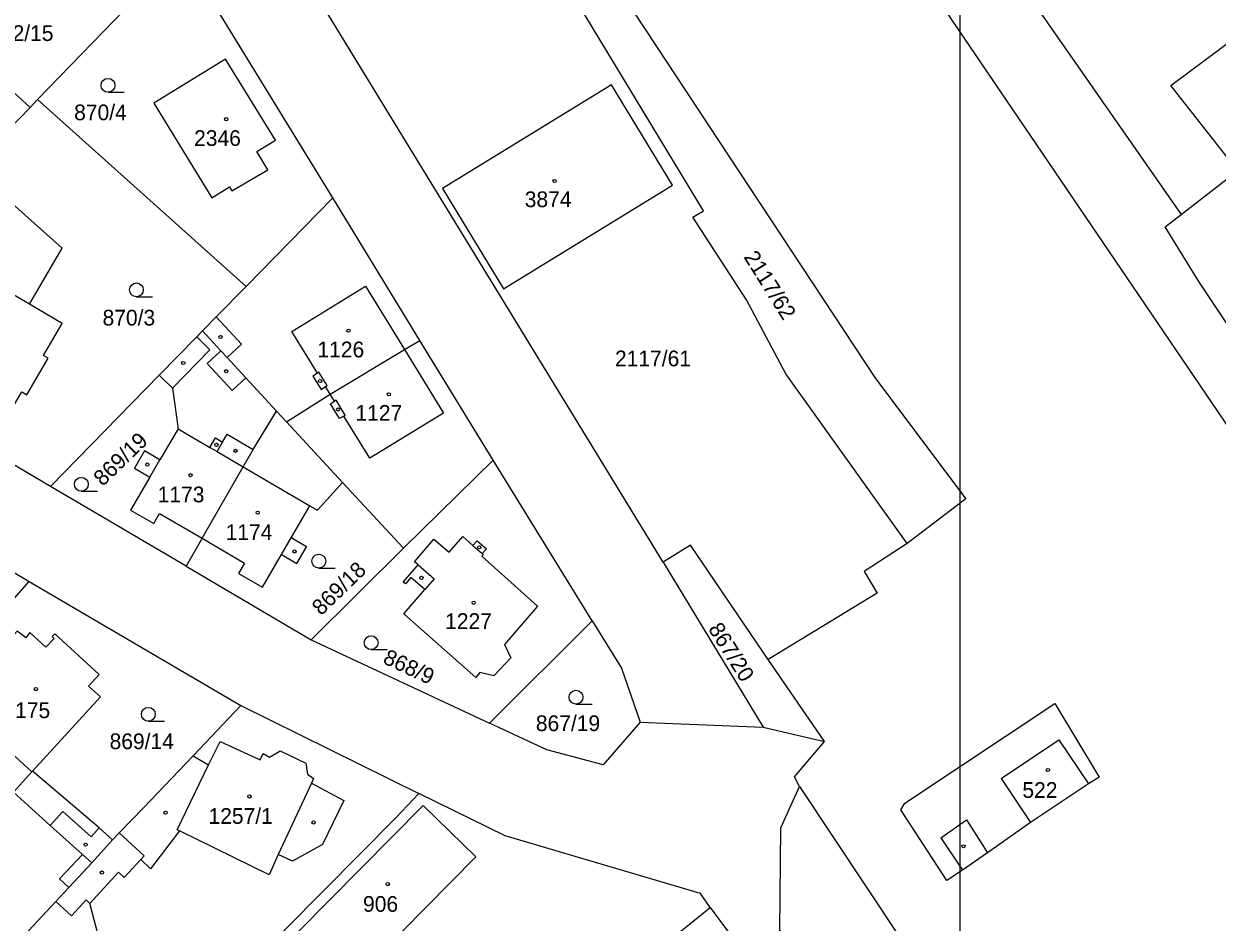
# Model space of a CAD drawing. Extents: x -679220 to -673243, y -1075091 to -1066557.
# Drawn here: x -676351.3 to -676222.2, y -1070914.9 to -1070817.8 of the extents above; entities that cross this region are included whole.
import ezdxf

# ---------------------------------------------------------------- set-up
doc = ezdxf.new("R2010")
doc.units = 0
for name, color, linetype in [('Default', 7, 'Continuous'), ('Hranice parcel', 7, 'Continuous'), ('Parcelní čísla', 7, 'Continuous'), ('Vnitřní kresba', 7, 'Continuous'), ('Značky budov', 7, 'Continuous'), ('Značky kultur', 7, 'Continuous')]:
    doc.layers.add(name, color=color, linetype=linetype)

msp = doc.modelspace()

# ---------------------------------------------------------------- linework, layer by layer
at = {"layer": 'Default'}
msp.add_lwpolyline([(-675625, -1070500), (-675625, -1071000), (-676250, -1071000), (-676250, -1070500)], close=True, dxfattribs=at)
at = {"layer": 'Hranice parcel'}
for p, q in [((-676297.36, -1070798.17), (-676259.16, -1070856.1)), ((-676334.22, -1070809.86), (-676349.78, -1070825.94)), ((-676317.86, -1070836.58), (-676334.22, -1070809.86)), ((-676350.59, -1070826.79), (-676367.32, -1070811.47)), ((-676282.13, -1070875.96), (-676320.82, -1070812.65)), ((-676350.59, -1070826.79), (-676356.91, -1070833.31)), ((-676349.78, -1070825.94), (-676350.59, -1070826.79)), ((-676349.78, -1070825.94), (-676327.23, -1070846.16)), ((-676317.86, -1070836.58), (-676327.23, -1070846.16)), ((-676308.43, -1070851.99), (-676317.86, -1070836.58)), ((-676300.5, -1070864.95), (-676308.43, -1070851.99)), ((-676348.39, -1070867.78), (-676372.88, -1070853.36)), ((-676336.61, -1070855.75), (-676348.39, -1070867.78)), ((-676323.93, -1070859.63), (-676322.85, -1070860.79)), ((-676322.85, -1070860.79), (-676316.8, -1070867.34)), ((-676310.2, -1070874.47), (-676300.5, -1070864.95)), ((-676289.8, -1070882.31), (-676300.5, -1070864.95)), ((-676333.71, -1070876.41), (-676348.39, -1070867.78)), ((-676316.8, -1070867.34), (-676310.2, -1070874.47)), ((-676360.71, -1070872.06), (-676350.67, -1070878.06)), ((-676331.98, -1070873.39), (-676333.71, -1070876.41)), ((-676310.2, -1070874.47), (-676320.19, -1070884.36)), ((-676282.13, -1070875.96), (-676271.31, -1070893.8)), ((-676333.71, -1070876.41), (-676320.19, -1070884.36)), ((-676362.7, -1070891.59), (-676350.67, -1070878.06)), ((-676350.67, -1070878.06), (-676327.8, -1070891.46)), ((-676258.99, -1070879.32), (-676270.75, -1070886.49)), ((-676300.91, -1070893.37), (-676289.8, -1070882.31)), ((-676320.19, -1070884.36), (-676300.91, -1070893.37)), ((-676264.69, -1070895.38), (-676270.75, -1070886.49)), ((-676327.8, -1070891.46), (-676308.54, -1070900.97)), ((-676284.62, -1070893.28), (-676271.31, -1070893.8)), ((-676271.31, -1070893.8), (-676264.69, -1070895.38)), ((-676343.9, -1070908.5), (-676341.66, -1070906)), ((-676277.05, -1070913.33), (-676275.07, -1070915.98))]:
    msp.add_line(p, q, dxfattribs=at)
for points in [[(-676098.23, -1070982.59), (-676085.69, -1071005.58), (-676109.68, -1070982.84), (-676115.86, -1070976.12), (-676122.1, -1070967.91), (-676131.27, -1070954.7), (-676145.48, -1070931.6), (-676150, -1070925.59), (-676156.28, -1070919.94), (-676161.37, -1070916.53), (-676179.64, -1070906.62), (-676183.47, -1070903.03), (-676188.54, -1070899.09), (-676191.37, -1070896.48), (-676212.07, -1070873.93), (-676214.86, -1070870.4), (-676256.83, -1070808.55), (-676270.07, -1070794.97), (-676278.59, -1070786.13), (-676291.26, -1070768.21), (-676347.19, -1070685.04), (-676351.13, -1070679.38)], [(-676226.1, -1070838.36), (-676169.2, -1070794.23), (-676197.37, -1070757.59)], [(-676265.1, -1070789.33), (-676264.07, -1070790.35), (-676258.5, -1070785.03), (-676257.75, -1070792.97), (-676226.1, -1070838.36)], [(-676255.74, -1070873.97), (-676268.84, -1070855.61), (-676273.12, -1070847.61), (-676278.91, -1070838.68), (-676277.76, -1070837.98), (-676298.65, -1070803.42)], [(-676209.94, -1070824.32), (-676220.88, -1070832.5), (-676227.23, -1070824.42), (-676216.06, -1070816.1), (-676209.94, -1070824.32)], [(-676324.06, -1070830.34), (-676329.47, -1070821.57), (-676337.22, -1070826.35), (-676330.92, -1070836.57), (-676329.02, -1070835.4), (-676328.76, -1070835.82), (-676324.86, -1070833.53), (-676326.06, -1070831.57), (-676324.06, -1070830.34)], [(-676287.72, -1070824.37), (-676305.98, -1070835.58), (-676299.4, -1070846.4), (-676281.11, -1070835.21), (-676287.72, -1070824.37)], [(-676365.18, -1070842.1), (-676363.74, -1070843.45), (-676358.69, -1070846.82), (-676360.48, -1070849.99), (-676361.48, -1070851.77), (-676359.83, -1070852.71), (-676361.78, -1070856.13), (-676353.49, -1070861), (-676351.47, -1070857.55), (-676350.93, -1070857.86), (-676348.62, -1070853.92), (-676349.15, -1070853.61), (-676347.13, -1070850.16), (-676350.66, -1070848.08), (-676347.12, -1070842.02), (-676356.91, -1070833.31)], [(-676208.42, -1070870.15), (-676213.79, -1070861.19), (-676224.18, -1070845.63), (-676227.84, -1070839.7), (-676226.1, -1070838.36)], [(-676327.23, -1070846.16), (-676330.45, -1070849.45), (-676331.94, -1070850.97)], [(-676331.94, -1070850.97), (-676332.56, -1070851.61), (-676336.61, -1070855.75)], [(-676331.94, -1070850.97), (-676329.95, -1070853.11), (-676329.29, -1070853.83), (-676327.24, -1070856.05), (-676323.93, -1070859.63)], [(-676322.85, -1070860.79), (-676318.13, -1070857.79), (-676310.11, -1070852.98), (-676308.43, -1070851.99)], [(-676336.61, -1070855.75), (-676335.18, -1070857.15), (-676334.58, -1070861.54), (-676336.55, -1070864.91), (-676338.21, -1070863.94), (-676339.3, -1070865.8), (-676337.64, -1070866.77), (-676339.73, -1070870.34), (-676337.22, -1070871.8), (-676336.58, -1070870.7), (-676331.98, -1070873.39)], [(-676259.16, -1070856.1), (-676249.37, -1070869.14), (-676255.74, -1070873.97)], [(-676331.98, -1070873.39), (-676327.55, -1070865.66), (-676326.45, -1070863.78), (-676323.93, -1070859.63)], [(-676331.98, -1070873.39), (-676327.39, -1070876.07), (-676328.04, -1070877.18), (-676325.47, -1070878.68), (-676323.4, -1070875.15), (-676321.74, -1070876.12), (-676320.68, -1070874.3), (-676322.34, -1070873.33), (-676320.32, -1070869.88), (-676319.5, -1070870.36), (-676316.8, -1070867.34)], [(-676307.89, -1070878.93), (-676309.4, -1070877.63), (-676310, -1070878.33), (-676310.24, -1070878.12), (-676308.63, -1070876.25), (-676309.01, -1070875.92), (-676306.91, -1070873.48), (-676305.26, -1070874.9), (-676303.79, -1070873.19), (-676302.69, -1070874.18), (-676302.22, -1070873.66), (-676301.24, -1070874.53), (-676301.71, -1070875.05), (-676301.57, -1070875.18), (-676301.72, -1070875.34), (-676295.7, -1070880.74), (-676299.29, -1070884.88), (-676298.58, -1070886.32), (-676300.42, -1070888.26), (-676301.94, -1070887.92), (-676302.39, -1070888.44), (-676310.16, -1070881.57), (-676307.89, -1070878.93)], [(-676270.75, -1070886.49), (-676279.16, -1070874.14), (-676282.13, -1070875.96)], [(-676255.74, -1070873.97), (-676260.38, -1070876.97), (-676258.99, -1070879.32)], [(-676289.8, -1070882.31), (-676286.64, -1070887.44), (-676284.62, -1070893.28)], [(-676341.66, -1070906), (-676343.1, -1070904.71), (-676350.34, -1070898.57), (-676342.98, -1070890.55), (-676344.27, -1070889.37), (-676343.12, -1070888.12), (-676347.92, -1070883.72), (-676348.19, -1070884.01), (-676347.98, -1070884.21), (-676348.88, -1070885.18), (-676350.6, -1070883.58), (-676351.04, -1070884.14), (-676351.97, -1070883.42), (-676354.93, -1070886.71), (-676354.12, -1070887.53), (-676354.66, -1070888.06), (-676354.19, -1070888.48), (-676357.49, -1070892.15), (-676350.4, -1070898.65), (-676352.39, -1070900.86)], [(-676341.66, -1070906), (-676340.94, -1070905.25), (-676338.31, -1070902.53), (-676332.94, -1070896.91), (-676327.8, -1070891.46)], [(-676255.98, -1070902.05), (-676239.75, -1070891.24), (-676234.97, -1070899.23), (-676236.11, -1070899.94), (-676242.41, -1070904.13), (-676247.04, -1070907.39), (-676249.76, -1070909.26), (-676251.46, -1070910.41), (-676256.43, -1070902.77), (-676255.98, -1070902.05)], [(-676284.62, -1070893.28), (-676288.6, -1070897.88), (-676294.7, -1070896.27), (-676300.91, -1070893.37)], [(-676267.39, -1070900.24), (-676267.9, -1070899.19), (-676264.69, -1070895.38)], [(-676256.57, -1070935.03), (-676263.12, -1070925.76), (-676269.52, -1070915.78), (-676269.41, -1070904.71), (-676267.39, -1070900.24)], [(-676267.39, -1070900.24), (-676256.51, -1070916.57), (-676235.98, -1070946.63)], [(-676352.39, -1070900.86), (-676348.4, -1070904.45), (-676344.93, -1070907.57), (-676343.9, -1070908.5)], [(-676308.54, -1070900.97), (-676310.99, -1070903.58), (-676338.6, -1070931.43), (-676339.07, -1070931.87)], [(-676277.05, -1070913.33), (-676278.09, -1070911.81), (-676299.2, -1070905.55), (-676308.54, -1070900.97)], [(-676321.6, -1070915.95), (-676308.08, -1070902.27), (-676302.37, -1070907.85), (-676315.79, -1070921.44)], [(-676347.8, -1070912.65), (-676346.39, -1070911.15), (-676343.9, -1070908.5)], [(-676347.8, -1070912.65), (-676354.76, -1070920.09), (-676356.56, -1070921.98)], [(-676339.07, -1070931.87), (-676344.11, -1070912.87), (-676344.53, -1070912.49), (-676346.11, -1070914.21), (-676347.8, -1070912.65)], [(-676293, -1070928.28), (-676290.04, -1070924.65), (-676286.39, -1070921.14), (-676283.74, -1070918.71), (-676277.05, -1070913.33)]]:
    msp.add_lwpolyline(points, dxfattribs=at)
at = {"layer": 'Vnitřní kresba'}
for p, q in [((-676350.66, -1070848.08), (-676355.55, -1070845.21)), ((-676322.29, -1070851.02), (-676314.33, -1070846.12)), ((-676314.33, -1070846.12), (-676310.11, -1070852.98)), ((-676330.45, -1070849.45), (-676327.73, -1070852.39)), ((-676332.56, -1070851.61), (-676331.14, -1070853.01)), ((-676319.52, -1070855.53), (-676322.29, -1070851.02)), ((-676331.14, -1070853.01), (-676335.18, -1070857.15)), ((-676327.73, -1070852.39), (-676329.29, -1070853.83)), ((-676310.11, -1070852.98), (-676305.89, -1070859.85)), ((-676331.44, -1070854.49), (-676329.95, -1070853.11)), ((-676328.73, -1070857.42), (-676331.44, -1070854.49)), ((-676319.52, -1070855.53), (-676320.01, -1070855.84)), ((-676319.35, -1070855.43), (-676319.52, -1070855.53)), ((-676318.46, -1070856.88), (-676319.35, -1070855.43)), ((-676327.24, -1070856.05), (-676328.73, -1070857.42)), ((-676320.01, -1070855.84), (-676319.12, -1070857.29)), ((-676318.63, -1070856.98), (-676318.46, -1070856.88)), ((-676319.12, -1070857.29), (-676318.63, -1070856.98)), ((-676318.13, -1070857.79), (-676318.63, -1070856.98)), ((-676317.65, -1070858.57), (-676318.13, -1070857.79)), ((-676318.1, -1070858.85), (-676317.65, -1070858.57)), ((-676317.12, -1070860.45), (-676318.1, -1070858.85)), ((-676317.48, -1070858.46), (-676317.65, -1070858.57)), ((-676316.5, -1070860.06), (-676317.48, -1070858.46)), ((-676316.67, -1070860.17), (-676317.12, -1070860.45)), ((-676316.67, -1070860.17), (-676316.5, -1070860.06)), ((-676313.86, -1070864.74), (-676316.67, -1070860.17)), ((-676305.89, -1070859.85), (-676313.86, -1070864.74)), ((-676334.58, -1070861.54), (-676331.14, -1070863.56)), ((-676331.14, -1070863.56), (-676330.54, -1070862.54)), ((-676330.54, -1070862.54), (-676329.76, -1070863)), ((-676330.35, -1070864.02), (-676329.76, -1070863)), ((-676329.76, -1070863), (-676329.26, -1070862.14)), ((-676329.26, -1070862.14), (-676326.45, -1070863.78)), ((-676331.14, -1070863.56), (-676330.35, -1070864.02)), ((-676330.35, -1070864.02), (-676327.55, -1070865.66)), ((-676337.64, -1070866.77), (-676336.55, -1070864.91)), ((-676327.55, -1070865.66), (-676320.32, -1070869.88)), ((-676323.4, -1070875.15), (-676322.34, -1070873.33)), ((-676302.69, -1070874.18), (-676301.71, -1070875.05)), ((-676308.63, -1070876.25), (-676306.89, -1070877.77)), ((-676306.89, -1070877.77), (-676307.89, -1070878.93)), ((-676331.3, -1070897.89), (-676330.03, -1070895.36)), ((-676330.03, -1070895.36), (-676325.71, -1070897.35)), ((-676245.58, -1070899.38), (-676239.33, -1070895.17)), ((-676239.33, -1070895.17), (-676236.11, -1070899.94)), ((-676325.71, -1070897.35), (-676325.37, -1070896.67)), ((-676325.37, -1070896.67), (-676324.71, -1070897.05)), ((-676324.71, -1070897.05), (-676323.53, -1070896.36)), ((-676323.53, -1070896.36), (-676320.77, -1070897.72)), ((-676334.67, -1070904.92), (-676331.3, -1070897.89)), ((-676332.94, -1070896.91), (-676331.3, -1070897.89)), ((-676320.77, -1070897.72), (-676320.58, -1070898.91)), ((-676350.4, -1070898.65), (-676350.34, -1070898.57)), ((-676320.58, -1070898.91), (-676319.93, -1070899.35)), ((-676319.93, -1070899.35), (-676320.15, -1070899.86)), ((-676245.58, -1070899.38), (-676242.41, -1070904.13)), ((-676320.15, -1070899.86), (-676323.74, -1070907.59)), ((-676320.15, -1070899.86), (-676316.64, -1070901.74)), ((-676316.64, -1070901.74), (-676318.98, -1070906.5)), ((-676348.4, -1070904.45), (-676347.04, -1070902.93)), ((-676347.04, -1070902.93), (-676343.97, -1070905.69)), ((-676252.08, -1070905.79), (-676249.3, -1070903.84)), ((-676249.3, -1070903.84), (-676247.04, -1070907.39)), ((-676343.97, -1070905.69), (-676343.1, -1070904.71)), ((-676340.94, -1070905.25), (-676338.25, -1070907.73)), ((-676334.43, -1070905.04), (-676337.55, -1070909.13)), ((-676334.43, -1070905.04), (-676334.67, -1070904.92)), ((-676324.74, -1070909.77), (-676334.43, -1070905.04)), ((-676252.08, -1070905.79), (-676249.76, -1070909.26)), ((-676318.98, -1070906.5), (-676322.19, -1070908.3)), ((-676347.42, -1070910.23), (-676344.93, -1070907.57)), ((-676338.6, -1070908.11), (-676340.4, -1070910.06)), ((-676338.25, -1070907.73), (-676338.6, -1070908.11)), ((-676337.55, -1070909.13), (-676338.6, -1070908.11)), ((-676323.74, -1070907.59), (-676324.74, -1070909.77)), ((-676322.19, -1070908.3), (-676323.74, -1070907.59)), ((-676341.01, -1070909.5), (-676344.11, -1070912.87)), ((-676340.4, -1070910.06), (-676341.01, -1070909.5)), ((-676346.39, -1070911.15), (-676347.42, -1070910.23))]:
    msp.add_line(p, q, dxfattribs=at)
at = {"layer": 'Značky budov'}
for centre in [(-676329.37, -1070828.07), (-676293.87, -1070834.75), (-676330, -1070851.62), (-676316.14, -1070850.94), (-676334.02, -1070854.43), (-676329.38, -1070855.32), (-676319.22, -1070856.38), (-676311.78, -1070857.82), (-676317.29, -1070859.46), (-676330.43, -1070863.29), (-676328.37, -1070863.93), (-676337.91, -1070865.42), (-676333.24, -1070866.57), (-676325.97, -1070870.62), (-676321.99, -1070874.81), (-676302, -1070874.37), (-676308.26, -1070877.67), (-676302.61, -1070880.36), (-676349.96, -1070889.7), (-676240.51, -1070898.45), (-676326.87, -1070901.3), (-676335.94, -1070903.06), (-676319.93, -1070904.12), (-676344.58, -1070906.52), (-676249.64, -1070906.7), (-676342.82, -1070909.54), (-676311.9, -1070910.78)]:
    msp.add_circle(centre, 0.175, dxfattribs=at)
at = {"layer": 'Značky kultur'}
for p, q in [((-676342.16, -1070825.16), (-676340.41, -1070825.16)), ((-676339.09, -1070847.28), (-676337.34, -1070847.28)), ((-676345.05, -1070868.3), (-676343.3, -1070868.3)), ((-676319.36, -1070876.62), (-676317.61, -1070876.62)), ((-676313.71, -1070885.43), (-676311.96, -1070885.43)), ((-676291.55, -1070891.33), (-676289.8, -1070891.33)), ((-676337.8, -1070893.17), (-676336.05, -1070893.17))]:
    msp.add_line(p, q, dxfattribs=at)
for centre in [(-676342.16, -1070824.41), (-676339.09, -1070846.53), (-676345.05, -1070867.55), (-676319.36, -1070875.87), (-676313.71, -1070884.68), (-676291.55, -1070890.58), (-676337.8, -1070892.42)]:
    msp.add_circle(centre, 0.75, dxfattribs=at)

# ---------------------------------------------------------------- texts
at = {"layer": 'Parcelní čísla'}
for s, p in [('872/15', (-676355.01, -1070819.61)), ('870/4', (-676345.82, -1070828.18)), ('2346', (-676332.85, -1070830.96)), ('3874', (-676297.09, -1070837.58)), ('870/3', (-676342.75, -1070850.38)), ('1126', (-676319.51, -1070853.82)), ('2117/61', (-676287.33, -1070854.79)), ('1127', (-676315.4, -1070860.68)), ('1173', (-676336.79, -1070869.5)), ('1174', (-676329.44, -1070873.58)), ('1227', (-676305.7, -1070883.19)), ('1175', (-676353.47, -1070892.84)), ('867/19', (-676295.89, -1070894.24)), ('869/14', (-676341.99, -1070896.19)), ('522', (-676243.27, -1070901.46)), ('1257/1', (-676331.29, -1070904.27)), ('906', (-676314.58, -1070913.78))]:
    msp.add_text(s, height=1.7, dxfattribs=at).set_placement(p)
for s, rotation, p in [('2117/62', 302, (-676273.46, -1070842.96)), ('869/19', 44, (-676342.73, -1070867.84)), ('869/18', 44, (-676319.11, -1070881.82)), ('867/20', 302, (-676277.3, -1070883.18)), ('868/9', 335, (-676312.54, -1070886.85))]:
    msp.add_text(s, height=1.7, rotation=rotation, dxfattribs=at).set_placement(p)

doc.saveas('drawing.dxf')
